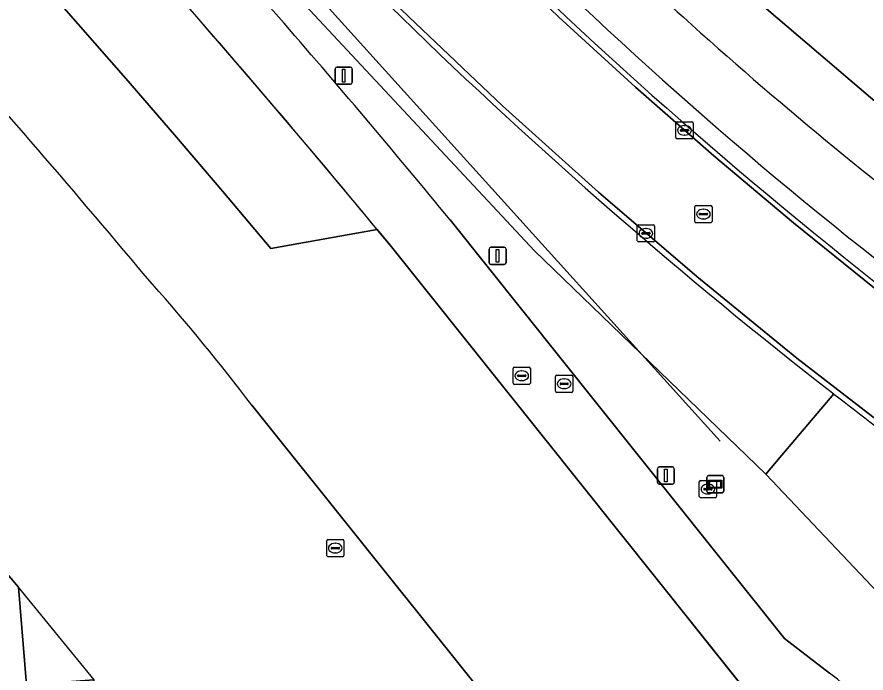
# Model space of a CAD drawing. Extents: x 155018 to 156648, y 383979 to 385733.
# Drawn here: x 156251.77 to 156301.25, y 384961.75 to 385000 of the extents above; entities that cross this region are included whole.
import ezdxf

# ---------------------------------------------------------------- set-up
doc = ezdxf.new("R2010")
doc.units = 0
for name, color, linetype in [('IMGEO_Berm_groen', 7, 'Continuous'), ('IMGEO_Brandkraan', 7, 'Continuous'), ('IMGEO_Erf', 7, 'Continuous'), ('IMGEO_Fietspad_gesloten', 7, 'Continuous'), ('IMGEO_Gemengd_bos', 7, 'Continuous'), ('IMGEO_Grasland_overig', 7, 'Continuous'), ('IMGEO_Hek', 7, 'Continuous'), ('IMGEO_Kolk', 7, 'Continuous'), ('IMGEO_Lichtmast', 7, 'Continuous'), ('IMGEO_Lijnafwatering', 7, 'Continuous'), ('IMGEO_Pand', 7, 'Continuous'), ('IMGEO_Pand_overbouw', 7, 'Continuous'), ('IMGEO_Parkeervlak_gesloten', 7, 'Continuous'), ('IMGEO_Rijbaan_lokaal_gesloten', 7, 'Continuous'), ('IMGEO_Rioolput', 7, 'Continuous'), ('IMGEO_Verkeersbordpaal', 7, 'Continuous'), ('IMGEO_Verklikker', 7, 'Continuous')]:
    doc.layers.add(name, color=color, linetype=linetype)

msp = doc.modelspace()

# ---------------------------------------------------------------- linework, layer by layer
at = {"layer": 'IMGEO_Berm_groen'}
for points in [[(156337.692, 384925.455), (156335.544, 384923.41), (156334.604, 384922.515), (156332.574, 384924.695), (156333.49, 384925.567), (156335.638, 384927.612), (156320.551, 384942.594), (156302.971, 384965.363), (156295.412, 384973.335), (156281.923, 384986.374), (156256.841, 385013.278), (156239.968, 385032.463), (156240.598, 385033.01), (156242.175, 385034.38), (156232.293, 385045.25)], [(156264.586, 385009.843), (156258.346, 385016.594), (156242.175, 385034.38), (156240.598, 385033.01), (156239.968, 385032.463), (156256.841, 385013.278), (156281.923, 384986.374), (156295.412, 384973.335), (156296.353, 384974.447), (156299.374, 384978.017)], [(156274.161, 385000), (156272.426, 385001.706), (156264.586, 385009.843)], [(156276.637, 385006.888), (156283.781, 385000)], [(156435.097, 384886.769), (156418.998, 384905.465), (156416.104, 384903.602), (156414.689, 384905.816), (156413.969, 384905.275), (156412.496, 384904.949), (156411.854, 384905.077), (156411.584, 384905.592), (156411.006, 384908.8), (156410.655, 384909.374), (156408.883, 384910.081), (156407.051, 384911.847), (156405.285, 384914.394), (156403.839, 384915.847), (156394.451, 384924.969), (156390.983, 384926.539), (156379.938, 384936.831), (156364.186, 384950.941), (156351.469, 384961.357), (156330.37, 384974.438), (156316.001, 384982.953), (156292.416, 385003.083)], [(156266.063, 385001.093), (156267.017, 385000)], [(156277.019, 384988.164), (156296.495, 384963.754), (156299.13, 384961.747)]]:
    msp.add_lwpolyline(points, dxfattribs=at)
for centre, radius, start, end in [((156457.773, 385184.858), 249.242, 224.51466, 227.87497), ((156463.701, 385190.94), 261.254, 224.52213, 226.9586), ((155846.737, 384634.699), 556.848, 39.4022, 40.9967), ((156484.03, 385215.255), 300.632, 225.72586, 232.10434), ((156482.72, 385213.471), 291.799, 227.01797, 234.09476), ((156462.932, 385190.138), 260.143, 226.96175, 234.61456), ((156457.84, 385184.903), 249.319, 227.87043, 232.9143), ((156294.855, 384955.819), 7.309, 35.903, 54.2015)]:
    msp.add_arc(centre, radius, start, end, dxfattribs=at)
at = {"layer": 'IMGEO_Brandkraan'}
for p, q in [((156291.537, 384972.044), (156291.537, 384972.896)), ((156291.612, 384972.97), (156292.464, 384972.97)), ((156292.538, 384972.896), (156292.538, 384972.044)), ((156291.796, 384972.464), (156291.796, 384972.476)), ((156292.234, 384972.427), (156291.836, 384972.427)), ((156291.839, 384972.513), (156292.237, 384972.513)), ((156292.025, 384972.75), (156292.05, 384972.75)), ((156292.28, 384972.476), (156292.28, 384972.464)), ((156292.464, 384971.97), (156291.612, 384971.97)), ((156292.048, 384972.19), (156292.023, 384972.19))]:
    msp.add_line(p, q, dxfattribs=at)
for points in [[(156291.537, 384972.044), (156291.537, 384972.896)], [(156291.612, 384972.97), (156292.464, 384972.97)], [(156292.538, 384972.896), (156292.538, 384972.044)], [(156292.464, 384971.97), (156291.612, 384971.97)]]:
    msp.add_lwpolyline(points, dxfattribs=at)
for centre, radius, start, end in [((156291.614, 384972.894), 0.0765, 91.552, 178.448), ((156291.614, 384972.894), 0.0765, 91.552, 178.448), ((156292.462, 384972.894), 0.0765, 1.552, 88.448), ((156292.462, 384972.894), 0.0765, 1.552, 88.448), ((156291.836, 384972.473), 0.0403, 85.8775, 175.7526), ((156291.833, 384972.463), 0.0366, 178.938, 274.7102), ((156292.237, 384972.47), 0.043, 264.8664, 352.4533), ((156292.241, 384972.475), 0.0386, 1.7309, 96.639), ((156291.614, 384972.046), 0.0765, 181.552, 268.448), ((156291.614, 384972.046), 0.0765, 181.552, 268.448), ((156292.462, 384972.046), 0.0765, 271.552, 358.448), ((156292.462, 384972.046), 0.0765, 271.552, 358.448)]:
    msp.add_arc(centre, radius, start, end, dxfattribs=at)
for centre, major_axis, ratio, start_param, end_param in [((156292.024, 384972.47), (-0.387, 0.002), 0.722429, 4.712389, 7.853982), ((156292.049, 384972.47), (-0.39, 0.002), 0.717154, 1.570796, 4.712389)]:
    msp.add_ellipse(centre, major_axis=major_axis, ratio=ratio, start_param=start_param, end_param=end_param, dxfattribs=at)
at = {"layer": 'IMGEO_Erf'}
for points in [[(156312.37, 384918.743), (156301.091, 384932.835), (156265.451, 384977.364)], [(156245.282, 384974.453), (156251.862, 384966.761), (156252.333, 384961.05)]]:
    msp.add_lwpolyline(points, dxfattribs=at)
for centre, radius, start, end in [((155711.966, 384526.031), 714.202, 39.927075, 41.577587), ((156179.685, 384912.839), 107.327, 36.95546, 41.82749)]:
    msp.add_arc(centre, radius, start, end, dxfattribs=at)
at = {"layer": 'IMGEO_Fietspad_gesloten'}
for centre, radius, start, end in [((156457.773, 385184.858), 249.242, 224.51466, 227.87497), ((156463.701, 385190.94), 261.254, 224.52213, 226.9586), ((156462.932, 385190.138), 260.143, 226.96175, 234.61456), ((156457.84, 385184.903), 249.319, 227.87043, 232.9143)]:
    msp.add_arc(centre, radius, start, end, dxfattribs=at)
at = {"layer": 'IMGEO_Gemengd_bos'}
msp.add_lwpolyline([(156250.372, 385050.415), (156270.03, 385029.427), (156291.814, 385007.136), (156292.416, 385003.083), (156316.001, 384982.953), (156330.37, 384974.438), (156351.469, 384961.357)], dxfattribs=at)
at = {"layer": 'IMGEO_Grasland_overig'}
msp.add_lwpolyline([(156299.374, 384978.017), (156296.353, 384974.447), (156295.412, 384973.335), (156302.971, 384965.363), (156320.551, 384942.594), (156335.638, 384927.612), (156337.692, 384925.455), (156345.278, 384918.025), (156368.835, 384901.885), (156404.727, 384880.252), (156420.159, 384869.665), (156444.985, 384849.413), (156446.781, 384851.044), (156444.921, 384852.847), (156376.192, 384920.193)], dxfattribs=at)
msp.add_arc((156483.262, 385214.231), 299.353, 232.09992, 234.42279, dxfattribs=at)
at = {"layer": 'IMGEO_Hek'}
msp.add_lwpolyline([(156240.598, 385033.01), (156292.753, 384975.259)], dxfattribs=at)
at = {"layer": 'IMGEO_Kolk'}
for p, q in [((156290.174, 384992.964), (156290.174, 384993.816)), ((156290.249, 384993.89), (156291.101, 384993.89)), ((156290.662, 384993.67), (156290.687, 384993.67)), ((156291.175, 384993.816), (156291.175, 384992.964)), ((156290.433, 384993.384), (156290.433, 384993.396)), ((156290.871, 384993.347), (156290.473, 384993.347)), ((156290.476, 384993.433), (156290.874, 384993.433)), ((156290.917, 384993.396), (156290.917, 384993.384)), ((156291.101, 384992.89), (156290.249, 384992.89)), ((156290.685, 384993.11), (156290.66, 384993.11)), ((156287.925, 384986.957), (156287.925, 384987.809)), ((156288, 384987.883), (156288.852, 384987.883)), ((156288.926, 384987.809), (156288.926, 384986.957)), ((156288.184, 384987.377), (156288.184, 384987.389)), ((156288.622, 384987.34), (156288.224, 384987.34)), ((156288.227, 384987.426), (156288.625, 384987.426)), ((156288.413, 384987.663), (156288.438, 384987.663)), ((156288.668, 384987.389), (156288.668, 384987.377)), ((156288.852, 384986.883), (156288, 384986.883)), ((156288.436, 384987.103), (156288.411, 384987.103))]:
    msp.add_line(p, q, dxfattribs=at)
for points in [[(156290.174, 384992.964), (156290.174, 384993.816)], [(156290.249, 384993.89), (156291.101, 384993.89)], [(156291.175, 384993.816), (156291.175, 384992.964)], [(156291.101, 384992.89), (156290.249, 384992.89)], [(156287.925, 384986.957), (156287.925, 384987.809)], [(156288, 384987.883), (156288.852, 384987.883)], [(156288.926, 384987.809), (156288.926, 384986.957)], [(156288.852, 384986.883), (156288, 384986.883)]]:
    msp.add_lwpolyline(points, dxfattribs=at)
for centre, radius, start, end in [((156290.251, 384993.814), 0.0765, 91.552, 178.448), ((156290.251, 384993.814), 0.0765, 91.552, 178.448), ((156291.099, 384993.814), 0.0765, 1.552, 88.448), ((156291.099, 384993.814), 0.0765, 1.552, 88.448), ((156290.473, 384993.393), 0.0403, 85.8775, 175.7526), ((156290.47, 384993.383), 0.0366, 178.938, 274.7102), ((156290.874, 384993.39), 0.043, 264.8664, 352.4533), ((156290.878, 384993.395), 0.0386, 1.7309, 96.639), ((156290.251, 384992.966), 0.0765, 181.552, 268.448), ((156290.251, 384992.966), 0.0765, 181.552, 268.448), ((156291.099, 384992.966), 0.0765, 271.552, 358.448), ((156291.099, 384992.966), 0.0765, 271.552, 358.448), ((156288.002, 384987.807), 0.0765, 91.552, 178.448), ((156288.002, 384987.807), 0.0765, 91.552, 178.448), ((156288.85, 384987.807), 0.0765, 1.552, 88.448), ((156288.85, 384987.807), 0.0765, 1.552, 88.448), ((156288.224, 384987.386), 0.0403, 85.8775, 175.7526), ((156288.221, 384987.376), 0.0366, 178.938, 274.7102), ((156288.625, 384987.383), 0.043, 264.8664, 352.4533), ((156288.629, 384987.388), 0.0386, 1.7309, 96.639), ((156288.002, 384986.959), 0.0765, 181.552, 268.448), ((156288.002, 384986.959), 0.0765, 181.552, 268.448), ((156288.85, 384986.959), 0.0765, 271.552, 358.448), ((156288.85, 384986.959), 0.0765, 271.552, 358.448)]:
    msp.add_arc(centre, radius, start, end, dxfattribs=at)
for centre, major_axis, ratio, start_param, end_param in [((156290.661, 384993.39), (-0.387, 0.002), 0.722429, 4.712389, 7.853982), ((156290.686, 384993.39), (-0.39, 0.002), 0.717154, 1.570796, 4.712389), ((156288.412, 384987.383), (-0.387, 0.002), 0.722429, 4.712389, 7.853982), ((156288.437, 384987.383), (-0.39, 0.002), 0.717154, 1.570796, 4.712389)]:
    msp.add_ellipse(centre, major_axis=major_axis, ratio=ratio, start_param=start_param, end_param=end_param, dxfattribs=at)
at = {"layer": 'IMGEO_Lichtmast'}
for p, q in [((156270.415, 384997.078), (156271.205, 384997.078)), ((156271.205, 384997.078), (156270.415, 384997.078)), ((156270.315, 384996.178), (156270.315, 384996.978)), ((156270.315, 384996.978), (156270.315, 384996.178)), ((156271.305, 384996.978), (156271.305, 384996.178)), ((156271.305, 384996.178), (156271.305, 384996.978)), ((156271.205, 384996.078), (156270.415, 384996.078)), ((156270.415, 384996.078), (156271.205, 384996.078)), ((156289.091, 384972.861), (156289.091, 384973.661)), ((156289.091, 384973.661), (156289.091, 384972.861)), ((156289.191, 384973.761), (156289.981, 384973.761)), ((156289.981, 384973.761), (156289.191, 384973.761)), ((156290.081, 384973.661), (156290.081, 384972.861)), ((156290.081, 384972.861), (156290.081, 384973.661)), ((156289.981, 384972.761), (156289.191, 384972.761)), ((156289.191, 384972.761), (156289.981, 384972.761))]:
    msp.add_line(p, q, dxfattribs=at)
for points in [[(156270.735, 384996.953), (156270.885, 384996.953), (156270.885, 384996.203), (156270.735, 384996.203), (156270.735, 384996.953)], [(156289.511, 384973.636), (156289.661, 384973.636), (156289.661, 384972.886), (156289.511, 384972.886), (156289.511, 384973.636)]]:
    msp.add_lwpolyline(points, dxfattribs=at)
for centre, start, end in [((156270.415, 384996.978), 90, 180), ((156270.415, 384996.978), 90, 180), ((156271.205, 384996.978), 0, 90), ((156271.205, 384996.978), 360, 90), ((156270.415, 384996.178), 180, 270), ((156270.415, 384996.178), 180, 270), ((156271.205, 384996.178), 270, 0), ((156271.205, 384996.178), 270, 0), ((156289.191, 384973.661), 90, 180), ((156289.191, 384973.661), 90, 180), ((156289.981, 384973.661), 0, 90), ((156289.981, 384973.661), 360, 90), ((156289.191, 384972.861), 180, 270), ((156289.191, 384972.861), 180, 270), ((156289.981, 384972.861), 270, 0), ((156289.981, 384972.861), 270, 0)]:
    msp.add_arc(centre, 0.1, start, end, dxfattribs=at)
at = {"layer": 'IMGEO_Lijnafwatering'}
for points in [[(156271.948, 384988.591), (156268.748, 384992.421), (156265.517, 384996.225), (156262.253, 385000.001), (156261.194, 385001.225), (156260.131, 385002.446), (156259.066, 385003.665)], [(156284.351, 384973.119), (156273.518, 384986.688), (156272.996, 384987.323), (156272.472, 384987.957), (156271.948, 384988.591)], [(156296.723, 384957.623), (156284.351, 384973.119)]]:
    msp.add_lwpolyline(points, dxfattribs=at)
at = {"layer": 'IMGEO_Pand'}
msp.add_lwpolyline([(156237.696, 384879.354), (156288.148, 384921.736), (156282.743, 384928.59), (156282.606, 384928.773), (156278.611, 384928.419), (156278.244, 384934.128), (156274.245, 384933.857), (156273.845, 384939.567), (156269.861, 384939.294), (156269.443, 384945.032), (156265.504, 384944.744), (156264.521, 384945.928), (156266.651, 384947.731), (156264.358, 384950.416), (156261.109, 384950.143), (156260.669, 384955.919), (156256.718, 384955.587), (156256.271, 384961.357), (156252.333, 384961.05), (156251.862, 384966.761), (156245.282, 384974.453)], dxfattribs=at)
at = {"layer": 'IMGEO_Pand_overbouw'}
msp.add_lwpolyline([(156256.271, 384961.357), (156251.862, 384966.761), (156252.333, 384961.05)], close=True, dxfattribs=at)
at = {"layer": 'IMGEO_Parkeervlak_gesloten'}
msp.add_lwpolyline([(156177.394, 385068.304), (156168.234, 385071.417), (156162.969, 385067.252), (156166.584, 385066.195), (156175.509, 385063.162), (156184.074, 385059.487), (156192.405, 385055.31), (156200.474, 385050.645), (156207.959, 385045.751), (156215.141, 385040.422), (156221.996, 385034.677), (156228.08, 385028.729), (156234.073, 385022.689), (156239.973, 385016.557), (156241.206, 385015.248), (156246.924, 385009.042), (156252.561, 385002.764), (156258.117, 384996.413), (156260.955, 384993.133), (156263.769, 384989.832), (156266.559, 384986.51), (156272.76, 384987.609)], dxfattribs=at)
for centre, radius, start, end in [((155761.891, 384567.9), 661.115, 40.813161, 43.025453), ((155813.221, 384608.623), 595.656, 39.512727, 41.075545)]:
    msp.add_arc(centre, radius, start, end, dxfattribs=at)
at = {"layer": 'IMGEO_Rijbaan_lokaal_gesloten'}
for points in [[(156232.293, 385045.25), (156242.175, 385034.38), (156258.346, 385016.594), (156264.586, 385009.843), (156272.426, 385001.706), (156274.161, 385000)], [(156248.487, 385036.727), (156262.336, 385021.565), (156269.269, 385014.025), (156276.397, 385006.679), (156283.339, 385000), (156287.818, 384995.91), (156292.38, 384991.912), (156297.021, 384988.007), (156301.74, 384984.197), (156306.536, 384980.484), (156311.406, 384976.869), (156313.256, 384975.587), (156327.733, 384966.176), (156333.321, 384962.537), (156338.841, 384958.796)], [(156326.438, 384959.824), (156309.25, 384971.025), (156303.184, 384975.494), (156297.23, 384980.111), (156291.391, 384984.873), (156285.671, 384989.777), (156280.074, 384994.82), (156274.602, 385000), (156272.661, 385001.9), (156272.083, 385002.48), (156271.335, 385003.231), (156270.017, 385004.569), (156268.708, 385005.916), (156267.407, 385007.271), (156266.114, 385008.634), (156264.83, 385010.005), (156258.574, 385016.801), (156244.811, 385031.964)], [(156431.056, 384849.633), (156423.152, 384854.639), (156417.651, 384851.642), (156399.075, 384863.633), (156368.631, 384882.88), (156348.054, 384896.107), (156338.326, 384902.896), (156331.712, 384907.97), (156325.553, 384914.024), (156316.245, 384924.452), (156308.931, 384933.586), (156298.538, 384946.604), (156304.566, 384947.799), (156273.518, 384986.688), (156272.76, 384987.609), (156266.559, 384986.51), (156263.769, 384989.832), (156260.955, 384993.133), (156258.117, 384996.413), (156252.561, 385002.764), (156246.924, 385009.042)], [(156276.397, 385006.679), (156272.083, 385002.48), (156272.661, 385001.9), (156274.602, 385000), (156280.074, 384994.82), (156285.671, 384989.777), (156291.391, 384984.873), (156297.23, 384980.111), (156303.184, 384975.494), (156309.25, 384971.025), (156326.438, 384959.824)], [(156338.841, 384958.796), (156333.321, 384962.537), (156327.733, 384966.176), (156313.256, 384975.587), (156311.406, 384976.869), (156306.536, 384980.484), (156301.74, 384984.197), (156297.021, 384988.007), (156292.38, 384991.912), (156287.818, 384995.91), (156283.339, 385000), (156276.397, 385006.679)], [(156283.781, 385000), (156276.637, 385006.888)], [(156267.017, 385000), (156266.063, 385001.093)], [(156299.13, 384961.747), (156296.495, 384963.754), (156277.019, 384988.164)], [(156272.76, 384987.609), (156273.518, 384986.688), (156304.566, 384947.799), (156319.861, 384928.641)], [(156265.451, 384977.364), (156301.091, 384932.835), (156312.37, 384918.743)]]:
    msp.add_lwpolyline(points, dxfattribs=at)
for centre, radius, start, end in [((155761.891, 384567.9), 661.115, 40.813161, 43.025453), ((155711.966, 384526.031), 714.202, 39.927075, 41.577587), ((155813.221, 384608.623), 595.656, 39.512727, 41.075545), ((155846.737, 384634.699), 556.848, 39.4022, 40.9967), ((156484.03, 385215.255), 300.632, 225.72586, 232.10434), ((156482.72, 385213.471), 291.799, 227.01797, 234.09476), ((156179.685, 384912.839), 107.327, 36.95546, 41.82749), ((156483.262, 385214.231), 299.353, 232.09992, 234.42279), ((156294.855, 384955.819), 7.309, 35.903, 54.2015)]:
    msp.add_arc(centre, radius, start, end, dxfattribs=at)
at = {"layer": 'IMGEO_Rioolput'}
for p, q in [((156291.277, 384988.081), (156291.277, 384988.933)), ((156291.352, 384989.007), (156292.204, 384989.007)), ((156291.765, 384988.787), (156291.79, 384988.787)), ((156292.278, 384988.933), (156292.278, 384988.081)), ((156291.536, 384988.501), (156291.536, 384988.513)), ((156291.974, 384988.464), (156291.576, 384988.464)), ((156291.579, 384988.55), (156291.977, 384988.55)), ((156291.788, 384988.227), (156291.763, 384988.227)), ((156292.02, 384988.513), (156292.02, 384988.501)), ((156292.204, 384988.007), (156291.352, 384988.007)), ((156280.689, 384978.654), (156280.689, 384979.506)), ((156280.764, 384979.58), (156281.616, 384979.58)), ((156281.177, 384979.36), (156281.202, 384979.36)), ((156281.69, 384979.506), (156281.69, 384978.654)), ((156280.948, 384979.074), (156280.948, 384979.086)), ((156281.386, 384979.037), (156280.988, 384979.037)), ((156280.991, 384979.123), (156281.389, 384979.123)), ((156281.2, 384978.8), (156281.175, 384978.8)), ((156281.432, 384979.086), (156281.432, 384979.074)), ((156283.161, 384978.187), (156283.161, 384979.039)), ((156283.236, 384979.113), (156284.088, 384979.113)), ((156283.649, 384978.893), (156283.674, 384978.893)), ((156284.162, 384979.039), (156284.162, 384978.187)), ((156281.616, 384978.58), (156280.764, 384978.58)), ((156283.42, 384978.607), (156283.42, 384978.619)), ((156283.858, 384978.57), (156283.46, 384978.57)), ((156283.463, 384978.656), (156283.861, 384978.656)), ((156283.672, 384978.333), (156283.647, 384978.333)), ((156283.904, 384978.619), (156283.904, 384978.607)), ((156284.088, 384978.113), (156283.236, 384978.113)), ((156269.821, 384968.605), (156269.821, 384969.457)), ((156269.896, 384969.531), (156270.748, 384969.531)), ((156270.822, 384969.457), (156270.822, 384968.605)), ((156270.08, 384969.025), (156270.08, 384969.037)), ((156270.518, 384968.988), (156270.12, 384968.988)), ((156270.123, 384969.074), (156270.521, 384969.074)), ((156270.309, 384969.311), (156270.334, 384969.311)), ((156270.564, 384969.037), (156270.564, 384969.025)), ((156270.748, 384968.531), (156269.896, 384968.531)), ((156270.332, 384968.751), (156270.307, 384968.751))]:
    msp.add_line(p, q, dxfattribs=at)
for points in [[(156291.277, 384988.081), (156291.277, 384988.933)], [(156291.352, 384989.007), (156292.204, 384989.007)], [(156292.278, 384988.933), (156292.278, 384988.081)], [(156292.204, 384988.007), (156291.352, 384988.007)], [(156280.689, 384978.654), (156280.689, 384979.506)], [(156280.764, 384979.58), (156281.616, 384979.58)], [(156281.69, 384979.506), (156281.69, 384978.654)], [(156283.161, 384978.187), (156283.161, 384979.039)], [(156283.236, 384979.113), (156284.088, 384979.113)], [(156284.162, 384979.039), (156284.162, 384978.187)], [(156281.616, 384978.58), (156280.764, 384978.58)], [(156284.088, 384978.113), (156283.236, 384978.113)], [(156269.821, 384968.605), (156269.821, 384969.457)], [(156269.896, 384969.531), (156270.748, 384969.531)], [(156270.822, 384969.457), (156270.822, 384968.605)], [(156270.748, 384968.531), (156269.896, 384968.531)]]:
    msp.add_lwpolyline(points, dxfattribs=at)
for centre, radius, start, end in [((156291.354, 384988.931), 0.0765, 91.552, 178.448), ((156291.354, 384988.931), 0.0765, 91.552, 178.448), ((156292.202, 384988.931), 0.0765, 1.552, 88.448), ((156292.202, 384988.931), 0.0765, 1.552, 88.448), ((156291.576, 384988.51), 0.0403, 85.8775, 175.7526), ((156291.573, 384988.5), 0.0366, 178.938, 274.7102), ((156291.977, 384988.507), 0.043, 264.8664, 352.4533), ((156291.981, 384988.512), 0.0386, 1.7309, 96.639), ((156291.354, 384988.083), 0.0765, 181.552, 268.448), ((156291.354, 384988.083), 0.0765, 181.552, 268.448), ((156292.202, 384988.083), 0.0765, 271.552, 358.448), ((156292.202, 384988.083), 0.0765, 271.552, 358.448), ((156280.766, 384979.504), 0.0765, 91.552, 178.448), ((156280.766, 384979.504), 0.0765, 91.552, 178.448), ((156281.614, 384979.504), 0.0765, 1.552, 88.448), ((156281.614, 384979.504), 0.0765, 1.552, 88.448), ((156280.988, 384979.083), 0.0403, 85.8775, 175.7526), ((156280.985, 384979.073), 0.0366, 178.938, 274.7102), ((156281.389, 384979.08), 0.043, 264.8664, 352.4533), ((156281.393, 384979.085), 0.0386, 1.7309, 96.639), ((156283.238, 384979.037), 0.0765, 91.552, 178.448), ((156283.238, 384979.037), 0.0765, 91.552, 178.448), ((156284.086, 384979.037), 0.0765, 1.552, 88.448), ((156284.086, 384979.037), 0.0765, 1.552, 88.448), ((156280.766, 384978.656), 0.0765, 181.552, 268.448), ((156280.766, 384978.656), 0.0765, 181.552, 268.448), ((156281.614, 384978.656), 0.0765, 271.552, 358.448), ((156281.614, 384978.656), 0.0765, 271.552, 358.448), ((156283.46, 384978.616), 0.0403, 85.8775, 175.7526), ((156283.457, 384978.606), 0.0366, 178.938, 274.7102), ((156283.861, 384978.613), 0.043, 264.8664, 352.4533), ((156283.865, 384978.618), 0.0386, 1.7309, 96.639), ((156283.238, 384978.189), 0.0765, 181.552, 268.448), ((156283.238, 384978.189), 0.0765, 181.552, 268.448), ((156284.086, 384978.189), 0.0765, 271.552, 358.448), ((156284.086, 384978.189), 0.0765, 271.552, 358.448), ((156269.898, 384969.455), 0.0765, 91.552, 178.448), ((156269.898, 384969.455), 0.0765, 91.552, 178.448), ((156270.746, 384969.455), 0.0765, 1.552, 88.448), ((156270.746, 384969.455), 0.0765, 1.552, 88.448), ((156270.12, 384969.034), 0.0403, 85.8775, 175.7526), ((156270.117, 384969.024), 0.0366, 178.938, 274.7102), ((156270.521, 384969.031), 0.043, 264.8664, 352.4533), ((156270.525, 384969.036), 0.0386, 1.7309, 96.639), ((156269.898, 384968.607), 0.0765, 181.552, 268.448), ((156269.898, 384968.607), 0.0765, 181.552, 268.448), ((156270.746, 384968.607), 0.0765, 271.552, 358.448), ((156270.746, 384968.607), 0.0765, 271.552, 358.448)]:
    msp.add_arc(centre, radius, start, end, dxfattribs=at)
for centre, major_axis, ratio, start_param, end_param in [((156291.764, 384988.507), (-0.387, 0.002), 0.722429, 4.712389, 7.853982), ((156291.789, 384988.507), (-0.39, 0.002), 0.717154, 1.570796, 4.712389), ((156281.176, 384979.08), (-0.387, 0.002), 0.722429, 4.712389, 7.853982), ((156281.201, 384979.08), (-0.39, 0.002), 0.717154, 1.570796, 4.712389), ((156283.648, 384978.613), (-0.387, 0.002), 0.722429, 4.712389, 7.853982), ((156283.673, 384978.613), (-0.39, 0.002), 0.717154, 1.570796, 4.712389), ((156270.308, 384969.031), (-0.387, 0.002), 0.722429, 4.712389, 7.853982), ((156270.333, 384969.031), (-0.39, 0.002), 0.717154, 1.570796, 4.712389)]:
    msp.add_ellipse(centre, major_axis=major_axis, ratio=ratio, start_param=start_param, end_param=end_param, dxfattribs=at)
at = {"layer": 'IMGEO_Verkeersbordpaal'}
for p, q in [((156279.281, 384985.671), (156279.281, 384986.471)), ((156279.281, 384986.471), (156279.281, 384985.671)), ((156279.381, 384986.571), (156280.171, 384986.571)), ((156280.171, 384986.571), (156279.381, 384986.571)), ((156280.271, 384986.471), (156280.271, 384985.671)), ((156280.271, 384985.671), (156280.271, 384986.471)), ((156280.171, 384985.571), (156279.381, 384985.571)), ((156279.381, 384985.571), (156280.171, 384985.571))]:
    msp.add_line(p, q, dxfattribs=at)
msp.add_lwpolyline([(156279.701, 384986.446), (156279.851, 384986.446), (156279.851, 384985.696), (156279.701, 384985.696), (156279.701, 384986.446)], dxfattribs=at)
for centre, start, end in [((156279.381, 384986.471), 90, 180), ((156279.381, 384986.471), 90, 180), ((156280.171, 384986.471), 0, 90), ((156280.171, 384986.471), 360, 90), ((156279.381, 384985.671), 180, 270), ((156279.381, 384985.671), 180, 270), ((156280.171, 384985.671), 270, 0), ((156280.171, 384985.671), 270, 0)]:
    msp.add_arc(centre, 0.1, start, end, dxfattribs=at)
at = {"layer": 'IMGEO_Verklikker'}
for p, q in [((156291.97, 384972.355), (156291.97, 384973.155)), ((156291.97, 384973.155), (156291.97, 384972.355)), ((156292.07, 384973.255), (156292.86, 384973.255)), ((156292.86, 384973.255), (156292.07, 384973.255)), ((156292.96, 384973.155), (156292.96, 384972.355)), ((156292.96, 384972.355), (156292.96, 384973.155)), ((156292.86, 384972.255), (156292.07, 384972.255)), ((156292.07, 384972.255), (156292.86, 384972.255))]:
    msp.add_line(p, q, dxfattribs=at)
for points in [[(156292.071, 384972.987), (156292.859, 384972.987), (156292.859, 384972.523), (156292.071, 384972.523), (156292.071, 384972.987)], [(156292.136, 384972.922), (156292.136, 384972.588), (156292.794, 384972.588), (156292.794, 384972.922), (156292.136, 384972.922)]]:
    msp.add_lwpolyline(points, dxfattribs=at)
for centre, start, end in [((156292.07, 384973.155), 90, 180), ((156292.07, 384973.155), 90, 180), ((156292.86, 384973.155), 0, 90), ((156292.86, 384973.155), 360, 90), ((156292.07, 384972.355), 180, 270), ((156292.07, 384972.355), 180, 270), ((156292.86, 384972.355), 270, 0), ((156292.86, 384972.355), 270, 0)]:
    msp.add_arc(centre, 0.1, start, end, dxfattribs=at)

doc.saveas('drawing.dxf')
